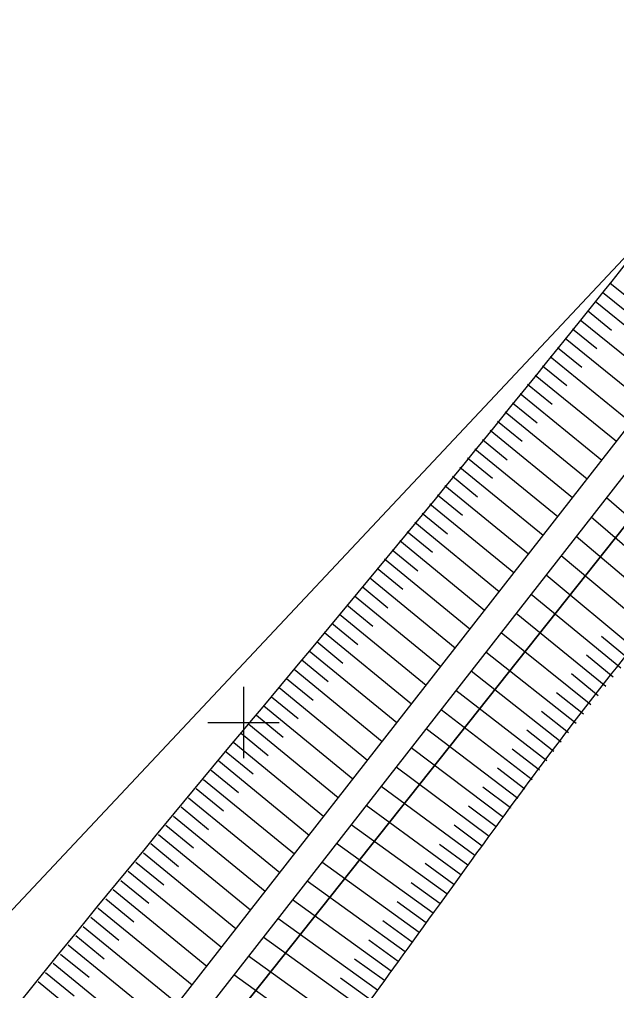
# Model space of a CAD drawing. Extents: x 616607 to 617499, y 408385 to 409695.
# Drawn here: x 617290.57 to 617315.69, y 409488.71 to 409529.59 of the extents above; entities that cross this region are included whole.
import ezdxf

# ---------------------------------------------------------------- set-up
doc = ezdxf.new("R2010")
doc.units = 0
for name, color, linetype in [('GEOD_ELEM_####_####_#', 7, 'Continuous'), ('HIDG_GRAV_####_####_#', 7, 'Continuous'), ('RAMI_UZMR_####_####_#', 7, 'Continuous'), ('RELJ_NOGA_####_####_#', 7, 'Continuous'), ('ROBZ_PROJ_####_####_#', 7, 'Continuous'), ('ROBZ_UZMR_####_####_#', 7, 'Continuous')]:
    doc.layers.add(name, color=color, linetype=linetype)

# ---------------------------------------------------------------- blocks, each defined once
blk = doc.blocks.new('KRUSTS')
at = {"layer": 'GEOD_ELEM_####_####_#'}
for p, q in [((0, 1.5), (0, 0)), ((-1.5, 0), (0, 0)), ((0, 0), (0, -1.5)), ((0, 0), (1.5, 0))]:
    blk.add_line(p, q, dxfattribs=at)

msp = doc.modelspace()

# ---------------------------------------------------------------- linework, layer by layer
at = {"layer": 'HIDG_GRAV_####_####_#'}
for points in [[(617196.049, 409072.553), (617193.886, 409072.979), (617195.921, 409087.874), (617195.921, 409087.874), (617199.518, 409112.516), (617194.569, 409134.842), (617162.019, 409207.474), (617151.93, 409229.107), (617149.428, 409241.28), (617152.359, 409253.938), (617188.564, 409303.055), (617197.968, 409312.659), (617223.456, 409346.169), (617232.567, 409363.51), (617247.671, 409422.509), (617276.576, 409461.456), (617285.007, 409472.526), (617327.765, 409527.3)], [(617198.671, 409072.074), (617200.929, 409072.435), (617202.532, 409075.622), (617201.237, 409087.874), (617202.422, 409112.516), (617197.415, 409136.544), (617162.613, 409207.758), (617153.021, 409229.447), (617150.525, 409241.262), (617153.298, 409253.658), (617189.431, 409302.264), (617198.754, 409312.12), (617224.478, 409345.652), (617234.105, 409363.027), (617250.009, 409421.44), (617285.914, 409471.848), (617328.6, 409526.531)]]:
    msp.add_lwpolyline(points, dxfattribs=at)
at = {"layer": 'RAMI_UZMR_####_####_#'}
msp.add_lwpolyline([(617101.571, 408748.246), (617213.472, 409074.039), (617215.883, 409140.56), (617165.121, 409241.478), (617252.137, 409353.424), (617269.572, 409425.099), (617332.631, 409510.312), (617439.945, 409622.037), (617425.373, 409635.959), (617242.079, 409440.82), (617216.614, 409355.716), (617136.613, 409246.751), (617191.828, 409115.62), (617145.545, 408952.8)], dxfattribs=at)
at = {"layer": 'RELJ_NOGA_####_####_#'}
for p, q in [((617315.414, 409518.502), (617315.413, 409518.503)), ((617315.414, 409518.502), (617318.775, 409515.784)), ((617315.099, 409518.113), (617315.099, 409518.113)), ((617315.099, 409518.113), (617316.109, 409517.295)), ((617314.784, 409517.725), (617314.784, 409517.725)), ((617314.784, 409517.725), (617318.157, 409514.993)), ((617314.47, 409517.336), (617314.469, 409517.336)), ((617314.47, 409517.336), (617315.484, 409516.515)), ((617313.84, 409516.56), (617313.84, 409516.56)), ((617313.84, 409516.56), (617314.857, 409515.734)), ((617314.155, 409516.948), (617314.154, 409516.948)), ((617314.155, 409516.948), (617317.54, 409514.201)), ((617313.525, 409516.171), (617313.524, 409516.172)), ((617313.525, 409516.171), (617316.924, 409513.413)), ((617313.209, 409515.783), (617313.209, 409515.783)), ((617313.209, 409515.783), (617314.231, 409514.953)), ((617312.894, 409515.395), (617312.893, 409515.396)), ((617312.894, 409515.395), (617316.306, 409512.621)), ((617312.579, 409515.007), (617312.578, 409515.007)), ((617312.579, 409515.007), (617313.605, 409514.173)), ((617312.263, 409514.619), (617312.262, 409514.62)), ((617312.263, 409514.619), (617315.689, 409511.831)), ((617311.947, 409514.232), (617311.947, 409514.232)), ((617311.947, 409514.232), (617312.978, 409513.393)), ((617311.632, 409513.844), (617311.631, 409513.845)), ((617311.632, 409513.844), (617315.072, 409511.041)), ((617311.316, 409513.456), (617311.316, 409513.457)), ((617311.316, 409513.456), (617312.35, 409512.613)), ((617311, 409513.069), (617310.999, 409513.07)), ((617311, 409513.069), (617314.456, 409510.251)), ((617310.684, 409512.681), (617310.684, 409512.682)), ((617310.684, 409512.681), (617311.723, 409511.833)), ((617310.368, 409512.294), (617310.367, 409512.295)), ((617310.368, 409512.294), (617313.839, 409509.461)), ((617310.051, 409511.907), (617310.051, 409511.907)), ((617310.051, 409511.907), (617311.095, 409511.054)), ((617309.735, 409511.52), (617309.734, 409511.52)), ((617309.735, 409511.52), (617313.222, 409508.671)), ((617309.419, 409511.132), (617309.419, 409511.133)), ((617309.419, 409511.132), (617310.467, 409510.276)), ((617309.102, 409510.745), (617309.101, 409510.746)), ((617309.102, 409510.745), (617312.605, 409507.881)), ((617308.786, 409510.358), (617308.785, 409510.358)), ((617308.786, 409510.358), (617309.839, 409509.497)), ((617308.469, 409509.971), (617308.468, 409509.972)), ((617308.469, 409509.971), (617311.989, 409507.091)), ((617308.152, 409509.584), (617308.152, 409509.584)), ((617308.152, 409509.584), (617309.211, 409508.718)), ((617319.102, 409506.103), (617315.267, 409509.45)), ((617307.519, 409508.811), (617307.519, 409508.811)), ((617307.519, 409508.811), (617308.583, 409507.939)), ((617307.836, 409509.197), (617307.835, 409509.198)), ((617307.836, 409509.197), (617311.373, 409506.302)), ((617307.202, 409508.424), (617307.201, 409508.424)), ((617307.202, 409508.424), (617310.757, 409505.512)), ((617318.446, 409505.348), (617314.628, 409508.632)), ((617306.885, 409508.037), (617306.885, 409508.037)), ((617306.885, 409508.037), (617307.954, 409507.161)), ((617306.568, 409507.65), (617306.567, 409507.651)), ((617306.568, 409507.65), (617310.14, 409504.722)), ((617317.796, 409504.588), (617313.994, 409507.819)), ((617306.251, 409507.264), (617306.251, 409507.264)), ((617306.251, 409507.264), (617307.326, 409506.383)), ((617305.934, 409506.877), (617305.933, 409506.878)), ((617305.934, 409506.877), (617309.524, 409503.933)), ((617317.15, 409503.825), (617313.361, 409507.009)), ((617305.617, 409506.49), (617305.617, 409506.491)), ((617305.617, 409506.49), (617306.697, 409505.605)), ((617305.3, 409506.104), (617305.299, 409506.104)), ((617305.3, 409506.104), (617308.908, 409503.144)), ((617316.508, 409503.058), (617312.73, 409506.201)), ((617304.983, 409505.717), (617304.983, 409505.717)), ((617304.983, 409505.717), (617306.068, 409504.827)), ((617304.666, 409505.331), (617304.665, 409505.331)), ((617304.666, 409505.331), (617308.292, 409502.355)), ((617315.871, 409502.287), (617312.094, 409505.385)), ((617304.349, 409504.944), (617304.348, 409504.944)), ((617304.349, 409504.944), (617305.439, 409504.049)), ((617304.031, 409504.558), (617304.031, 409504.558)), ((617304.031, 409504.558), (617307.676, 409501.565)), ((617315.238, 409501.513), (617311.466, 409504.581)), ((617303.714, 409504.171), (617303.714, 409504.172)), ((617303.714, 409504.171), (617304.81, 409503.271)), ((617303.397, 409503.785), (617303.396, 409503.786)), ((617303.397, 409503.785), (617307.06, 409500.777)), ((617314.61, 409500.735), (617310.833, 409503.771)), ((617316.189, 409502.673), (617315.057, 409503.61)), ((617303.079, 409503.398), (617303.079, 409503.399)), ((617303.079, 409503.398), (617304.181, 409502.494)), ((617302.762, 409503.012), (617302.761, 409503.013)), ((617302.762, 409503.012), (617306.445, 409499.988)), ((617313.986, 409499.953), (617310.198, 409502.957)), ((617315.554, 409501.9), (617314.422, 409502.825)), ((617302.445, 409502.626), (617302.445, 409502.626)), ((617302.445, 409502.626), (617303.552, 409501.716)), ((617301.81, 409501.853), (617301.81, 409501.853)), ((617301.81, 409501.853), (617302.924, 409500.939)), ((617302.128, 409502.239), (617302.127, 409502.24)), ((617302.128, 409502.239), (617305.829, 409499.2)), ((617313.367, 409499.168), (617309.572, 409502.155)), ((617314.924, 409501.124), (617313.791, 409502.038)), ((617315.554, 409501.9), (617315.554, 409501.9)), ((617301.493, 409501.466), (617301.492, 409501.467)), ((617301.493, 409501.466), (617305.214, 409498.411)), ((617315.238, 409501.513), (617315.239, 409501.512)), ((617301.176, 409501.08), (617301.175, 409501.08)), ((617301.176, 409501.08), (617302.295, 409500.161)), ((617312.751, 409498.38), (617308.934, 409501.337)), ((617314.298, 409500.344), (617313.163, 409501.25)), ((617314.924, 409501.124), (617314.924, 409501.124)), ((617300.858, 409500.694), (617300.858, 409500.694)), ((617300.858, 409500.694), (617304.598, 409497.623)), ((617314.61, 409500.735), (617314.611, 409500.734)), ((617300.541, 409500.307), (617300.541, 409500.307)), ((617300.541, 409500.307), (617301.666, 409499.384)), ((617312.14, 409497.588), (617308.306, 409500.533)), ((617313.676, 409499.561), (617312.537, 409500.457)), ((617314.298, 409500.344), (617314.298, 409500.344)), ((617300.224, 409499.921), (617300.223, 409499.921)), ((617300.224, 409499.921), (617303.983, 409496.834)), ((617313.986, 409499.953), (617313.987, 409499.952)), ((617299.906, 409499.534), (617299.906, 409499.534)), ((617299.906, 409499.534), (617301.037, 409498.606)), ((617311.533, 409496.794), (617307.675, 409499.724)), ((617313.058, 409498.774), (617311.918, 409499.667)), ((617313.676, 409499.561), (617313.676, 409499.561)), ((617299.589, 409499.148), (617299.588, 409499.148)), ((617299.589, 409499.148), (617303.367, 409496.046)), ((617313.367, 409499.168), (617313.367, 409499.168)), ((617299.272, 409498.761), (617299.272, 409498.762)), ((617299.272, 409498.761), (617300.408, 409497.828)), ((617310.93, 409495.996), (617307.048, 409498.922)), ((617312.445, 409497.985), (617311.297, 409498.87)), ((617313.058, 409498.774), (617313.059, 409498.774)), ((617298.955, 409498.375), (617298.954, 409498.376)), ((617298.955, 409498.375), (617302.753, 409495.259)), ((617312.751, 409498.38), (617312.752, 409498.379)), ((617298.637, 409497.988), (617298.637, 409497.989)), ((617298.637, 409497.988), (617299.78, 409497.051)), ((617310.33, 409495.196), (617306.418, 409498.115)), ((617311.836, 409497.192), (617310.683, 409498.074)), ((617312.445, 409497.985), (617312.445, 409497.984)), ((617298.32, 409497.602), (617298.32, 409497.602)), ((617298.32, 409497.602), (617302.137, 409494.47)), ((617312.14, 409497.588), (617312.141, 409497.588)), ((617298.003, 409497.215), (617298.003, 409497.215)), ((617298.003, 409497.215), (617299.151, 409496.274)), ((617309.735, 409494.392), (617305.786, 409497.304)), ((617311.231, 409496.396), (617310.07, 409497.274)), ((617311.836, 409497.192), (617311.836, 409497.191)), ((617297.686, 409496.829), (617297.685, 409496.829)), ((617297.686, 409496.829), (617301.522, 409493.682)), ((617311.533, 409496.794), (617311.534, 409496.793)), ((617297.369, 409496.442), (617297.369, 409496.442)), ((617297.369, 409496.442), (617298.523, 409495.496)), ((617309.144, 409493.586), (617305.158, 409496.5)), ((617310.63, 409495.596), (617309.461, 409496.473)), ((617311.231, 409496.396), (617311.231, 409496.395)), ((617297.052, 409496.055), (617297.051, 409496.056)), ((617297.052, 409496.055), (617300.908, 409492.895)), ((617310.93, 409495.996), (617310.93, 409495.996)), ((617296.735, 409495.669), (617296.735, 409495.669)), ((617296.735, 409495.669), (617297.895, 409494.718)), ((617308.556, 409492.777), (617304.525, 409495.689)), ((617310.032, 409494.794), (617308.853, 409495.668)), ((617310.63, 409495.596), (617310.63, 409495.596)), ((617296.101, 409494.895), (617296.101, 409494.895)), ((617296.101, 409494.895), (617297.266, 409493.94)), ((617296.418, 409495.282), (617296.417, 409495.283)), ((617296.418, 409495.282), (617300.292, 409492.107)), ((617307.97, 409491.966), (617303.909, 409494.901)), ((617310.33, 409495.196), (617310.331, 409495.195)), ((617295.784, 409494.508), (617295.784, 409494.509)), ((617295.784, 409494.508), (617299.678, 409491.32)), ((617309.439, 409493.989), (617308.248, 409494.863)), ((617310.032, 409494.794), (617310.033, 409494.794)), ((617295.468, 409494.122), (617295.467, 409494.122)), ((617295.468, 409494.122), (617296.639, 409493.163)), ((617307.384, 409491.156), (617303.292, 409494.11)), ((617309.735, 409494.392), (617309.736, 409494.392)), ((617295.151, 409493.735), (617295.15, 409493.735)), ((617295.151, 409493.735), (617299.064, 409490.534)), ((617308.849, 409493.182), (617307.646, 409494.054)), ((617309.439, 409493.989), (617309.439, 409493.989)), ((617294.834, 409493.348), (617294.834, 409493.348)), ((617294.834, 409493.348), (617296.011, 409492.385)), ((617306.799, 409490.345), (617302.676, 409493.321)), ((617309.144, 409493.586), (617309.144, 409493.585)), ((617294.518, 409492.961), (617294.517, 409492.961)), ((617294.518, 409492.961), (617298.449, 409489.745)), ((617308.263, 409492.372), (617307.049, 409493.249)), ((617308.849, 409493.182), (617308.849, 409493.182)), ((617294.201, 409492.573), (617294.201, 409492.574)), ((617294.201, 409492.573), (617295.384, 409491.607)), ((617306.214, 409489.534), (617302.059, 409492.53)), ((617307.677, 409491.561), (617306.455, 409492.445)), ((617308.556, 409492.777), (617308.557, 409492.776)), ((617293.885, 409492.186), (617293.884, 409492.187)), ((617293.885, 409492.186), (617297.835, 409488.959)), ((617308.263, 409492.372), (617308.263, 409492.371)), ((617293.569, 409491.799), (617293.568, 409491.799)), ((617293.569, 409491.799), (617294.757, 409490.829)), ((617305.629, 409488.723), (617301.443, 409491.741)), ((617307.092, 409490.75), (617305.859, 409491.64)), ((617307.97, 409491.966), (617307.971, 409491.966)), ((617293.252, 409491.412), (617293.252, 409491.412)), ((617293.252, 409491.412), (617297.221, 409488.172)), ((617307.677, 409491.561), (617307.678, 409491.561)), ((617292.936, 409491.024), (617292.936, 409491.025)), ((617292.936, 409491.024), (617294.129, 409490.051)), ((617305.045, 409487.912), (617300.827, 409490.952)), ((617306.507, 409489.939), (617305.265, 409490.836)), ((617307.384, 409491.156), (617307.385, 409491.155)), ((617292.62, 409490.637), (617292.619, 409490.638)), ((617292.62, 409490.637), (617296.607, 409487.386)), ((617307.092, 409490.75), (617307.092, 409490.75)), ((617292.304, 409490.25), (617292.304, 409490.25)), ((617292.304, 409490.25), (617293.503, 409489.272)), ((617304.46, 409487.1), (617300.211, 409490.163)), ((617305.922, 409489.128), (617304.67, 409490.031)), ((617306.799, 409490.345), (617306.8, 409490.344)), ((617291.988, 409489.862), (617291.987, 409489.863)), ((617291.988, 409489.862), (617295.992, 409486.598)), ((617306.507, 409489.939), (617306.507, 409489.939)), ((617291.672, 409489.474), (617291.672, 409489.475)), ((617291.672, 409489.474), (617292.877, 409488.494)), ((617303.875, 409486.289), (617299.595, 409489.374)), ((617305.337, 409488.317), (617304.076, 409489.226)), ((617306.214, 409489.534), (617306.215, 409489.533)), ((617291.357, 409489.087), (617291.356, 409489.087)), ((617291.357, 409489.087), (617295.379, 409485.813)), ((617305.922, 409489.128), (617305.922, 409489.128)), ((617305.629, 409488.723), (617305.63, 409488.722))]:
    msp.add_line(p, q, dxfattribs=at)
for points in [[(617148.095, 409250.281), (617149.367, 409254.282), (617150.639, 409258.284), (617151.912, 409262.285), (617156.597, 409277.022), (617171.021, 409286.603), (617180.379, 409298.915), (617194.802, 409317.89), (617212.921, 409334.355), (617223.034, 409356.295), (617225.913, 409362.541), (617226.817, 409369.327), (617228.782, 409375.821), (617233.86, 409392.605), (617237.843, 409409.628), (617244.376, 409426.063), (617252.258, 409445.895), (617268.673, 409460.708), (617281.86, 409477.296), (617294.583, 409493.301), (617307.725, 409508.821), (617320.496, 409524.825), (617320.543, 409524.885), (617320.584, 409524.948), (617320.623, 409525.013), (617320.843, 409525.374), (617320.906, 409525.909), (617320.728, 409526.275), (617320.636, 409526.463), (617320.388, 409526.567), (617320.294, 409526.764), (617319.61, 409528.184), (617318.926, 409529.604), (617318.242, 409531.024)], [(617336.806, 409523.735), (617334.087, 409521.174), (617331.368, 409518.613), (617328.65, 409516.053), (617321.193, 409509.03), (617314.57, 409501.094), (617308.568, 409492.793), (617305.546, 409488.614), (617302.537, 409484.426), (617299.516, 409480.247), (617296.49, 409476.063), (617293.469, 409471.875), (617290.436, 409467.695), (617287.772, 409464.025), (617284.965, 409460.461), (617282.252, 409456.826), (617279.55, 409453.205), (617276.887, 409449.558), (617274.256, 409445.882), (617271.624, 409442.206), (617269.17, 409438.414), (617266.782, 409434.573), (617265.581, 409432.642), (617264.455, 409430.674), (617263.346, 409428.69), (617262.228, 409426.69), (617261.169, 409424.668), (617260.166, 409422.606), (617258.56, 409419.302), (617257.132, 409415.931), (617255.903, 409412.47), (617254.682, 409409.035), (617253.531, 409405.585), (617252.579, 409402.073), (617251.627, 409398.563), (617250.683, 409395.052), (617249.746, 409391.538), (617248.81, 409388.023), (617247.876, 409384.508), (617246.956, 409380.989), (617246.456, 409379.078), (617246.028, 409377.149), (617245.649, 409375.21), (617245.269, 409373.268), (617244.984, 409371.31), (617244.622, 409369.366), (617244.259, 409367.42), (617243.878, 409365.48), (617243.456, 409363.545), (617243.245, 409362.576), (617242.967, 409361.625), (617242.691, 409360.672), (617242.413, 409359.713), (617242.093, 409358.772), (617241.734, 409357.838), (617241.092, 409356.173), (617240.315, 409354.578), (617239.389, 409353.048), (617238.465, 409351.519), (617237.498, 409350.034), (617236.402, 409348.636), (617235.3, 409347.23), (617234.195, 409345.828), (617233.083, 409344.431), (617231.973, 409343.038), (617230.863, 409341.647), (617229.743, 409340.262), (617227.764, 409337.815), (617225.693, 409335.438), (617223.461, 409333.217), (617221.215, 409330.983), (617218.873, 409328.856), (617216.607, 409326.646), (617214.346, 409324.442), (617212.093, 409322.231), (617209.875, 409319.98), (617208.771, 409318.86), (617207.791, 409317.635), (617206.772, 409316.432), (617205.753, 409315.229), (617204.825, 409314.017), (617203.96, 409312.646), (617203.768, 409312.342), (617203.633, 409312.004), (617203.62, 409311.655), (617203.607, 409311.284), (617203.603, 409310.913), (617203.599, 409310.542), (617203.595, 409310.167), (617203.603, 409309.793), (617203.596, 409309.419), (617203.588, 409309.066), (617203.48, 409308.714), (617203.309, 409308.4), (617202.615, 409307.13), (617201.9, 409305.914), (617201.16, 409304.689), (617200.419, 409303.462), (617199.689, 409302.232), (617198.921, 409301.021), (617197.385, 409298.6), (617195.744, 409296.251), (617194.012, 409293.966), (617188.331, 409286.47), (617182.548, 409279.072), (617176.617, 409271.78), (617175.091, 409269.904), (617173.565, 409268.03), (617172.006, 409266.181), (617170.46, 409264.348), (617168.875, 409262.548), (617167.326, 409260.717), (617165.749, 409258.854), (617164.19, 409256.978), (617162.652, 409255.082), (617161.86, 409254.106), (617161.109, 409253.1), (617160.341, 409252.105), (617159.552, 409251.081), (617158.796, 409250.055), (617158.061, 409248.97), (617157.091, 409247.54), (617156.549, 409245.874), (617156.301, 409244.175), (617156.178, 409243.327), (617156.153, 409242.478), (617156.175, 409241.631), (617156.198, 409240.798), (617156.24, 409239.966), (617156.347, 409239.134), (617156.709, 409236.311), (617157.141, 409233.481), (617158.294, 409230.866), (617161.329, 409223.986), (617164.552, 409217.339), (617167.894, 409210.677), (617170.758, 409204.966), (617173.578, 409199.236), (617176.506, 409193.56), (617179.423, 409187.907), (617182.384, 409182.277), (617185.301, 409176.624), (617188.243, 409170.922), (617191.171, 409165.213), (617194.071, 409159.489), (617195.541, 409156.585), (617196.952, 409153.652), (617198.382, 409150.727), (617199.832, 409147.761), (617201.227, 409144.774), (617202.61, 409141.772), (617203.681, 409139.449), (617204.533, 409137.047), (617205.282, 409134.589), (617206.022, 409132.164), (617206.554, 409129.71), (617206.943, 409127.212), (617207.329, 409124.726), (617207.611, 409122.242), (617207.809, 409119.738), (617208.005, 409117.248), (617208.126, 409114.753), (617208.097, 409112.263), (617208.074, 409110.266), (617207.983, 409108.256), (617207.635, 409106.282), (617207.283, 409104.281), (617206.913, 409102.294), (617206.558, 409100.3), (617206.203, 409098.306), (617205.85, 409096.331), (617205.506, 409094.315), (617205.165, 409092.324), (617205.06, 409090.322), (617205.116, 409088.325), (617205.171, 409086.355), (617205.316, 409084.384), (617205.484, 409082.414), (617205.653, 409080.435), (617205.914, 409078.469), (617206.09, 409076.495), (617206.126, 409076.085), (617206.005, 409075.66), (617206.103, 409075.26)]]:
    msp.add_open_spline(points, degree=3, dxfattribs=at)
at = {"layer": 'ROBZ_PROJ_####_####_#'}
msp.add_lwpolyline([(617318.399, 409542.625), (617324.935, 409534.695), (617332.188, 409529.592), (617326.39, 409521.291), (617255.789, 409432.426), (617250.98, 409414.497), (617224.174, 409428.057)], dxfattribs=at)
at = {"layer": 'ROBZ_UZMR_####_####_#'}
msp.add_lwpolyline([(617232.583, 409073.745), (617196.025, 409075.262), (617200.886, 409119.423), (617196.507, 409136.07), (617150.138, 409230.13), (617148.652, 409247.272), (617201.229, 409318.934), (617233.453, 409357.938), (617244.928, 409391.934), (617250.98, 409414.497), (617255.789, 409432.426), (617326.39, 409521.291), (617332.188, 409529.592), (617332.358, 409529.835), (617335.391, 409534.333), (617341.051, 409533.641), (617349.913, 409536.856), (617370.73, 409556.7), (617378.749, 409547.935), (617381.343, 409545.1)], dxfattribs=at)

# ---------------------------------------------------------------- block references
at = {"layer": 'GEOD_ELEM_####_####_#'}
msp.add_blockref('KRUSTS', (617300, 409500), dxfattribs=at)

doc.saveas('drawing.dxf')
